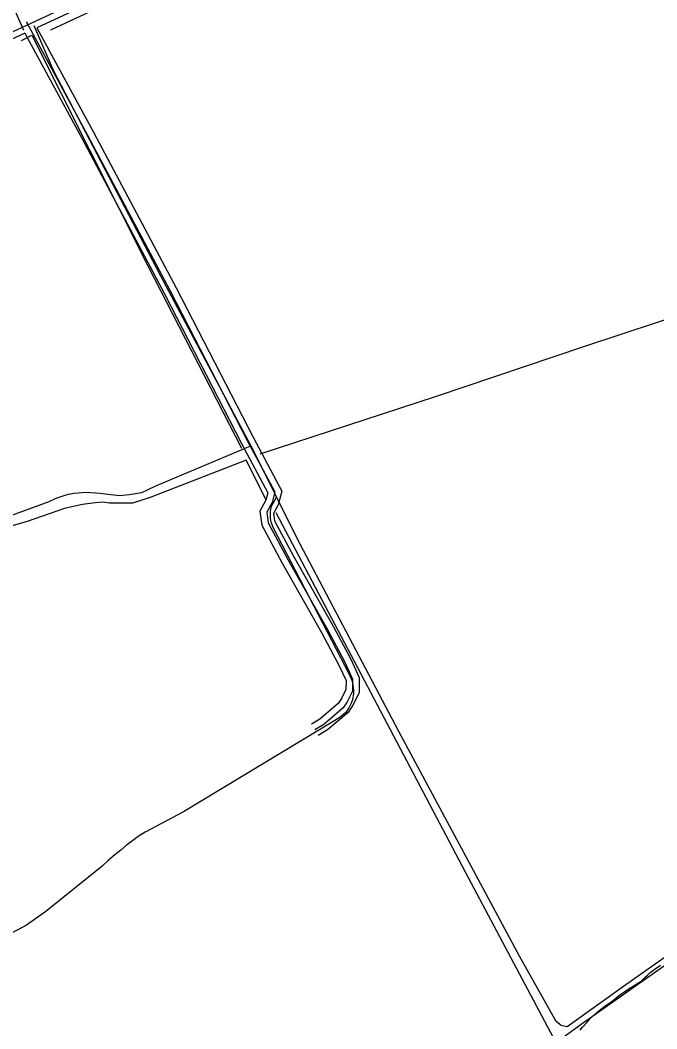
# Model space of a CAD drawing. Extents: x 3281947 to 3319794, y 715894 to 741249.
# Drawn here: x 3287816 to 3289265, y 730987 to 733283 of the extents above; entities that cross this region are included whole.
import ezdxf

# ---------------------------------------------------------------- set-up
doc = ezdxf.new("R2010")
doc.units = 0
for name, color, linetype in [('V-DTCH-CNTR', 7, 'Continuous'), ('V-ROAD-CNTR', 7, 'Continuous'), ('V-SITE-VEGE', 7, 'Continuous'), ('V-TOPO-SHOR', 7, 'Continuous')]:
    doc.layers.add(name, color=color, linetype=linetype)

msp = doc.modelspace()

# ---------------------------------------------------------------- linework, layer by layer
at = {"layer": 'V-DTCH-CNTR'}
for points in [[(3287824.4, 733259.2), (3287741.6, 733446), (3287576.3, 733730.3), (3287400.7, 734024.8), (3287225.3, 734317.7), (3287101.8, 734513.2), (3287017.1, 734630.1), (3286939, 734716), (3286895.5, 734765.3), (3286881.6, 734776.2), (3286875.2, 734781), (3286674.8, 734974.3), (3286506, 735131.3), (3286296.2, 735342.5), (3286143.4, 735492.4), (3286081.2, 735553.8)], [(3289046.9, 730995.6), (3289060.9, 730992.5), (3289194.8, 731088), (3289517.9, 731315.2), (3289717.8, 731460.6), (3289725.7, 731469.9), (3289734.2, 731482.7), (3289740.2, 731505.9), (3289741.7, 731522.8), (3289703, 731756), (3289607.9, 732297.1), (3289521.9, 732726.9), (3289434, 733216.7), (3289344.7, 733721.6), (3289306.8, 733950.3)], [(3289046.9, 730995.6), (3289036, 731004.1), (3288952.9, 731152.4), (3288677.7, 731664.1), (3288445.5, 732104.6), (3288347.8, 732302.1), (3288135.1, 732701.4), (3287892.6, 733166.3), (3287847.8, 733269.8)], [(3287782.4, 732150.9), (3287881.9, 732187.3), (3287897.8, 732194.7), (3287911.4, 732199.5), (3287925.4, 732203.7), (3287939.1, 732206.3), (3287965.5, 732208.7), (3287998, 732206), (3288022.5, 732202.9), (3288043.2, 732201.1), (3288064.2, 732203.1), (3288092.9, 732207.7), (3288124.6, 732222.5), (3288341.4, 732314.1)], [(3288399.2, 732198.1), (3288390.3, 732181), (3288387.5, 732175.9), (3288385.9, 732169.9), (3288385.3, 732163.8), (3288385.3, 732159.7), (3288385.4, 732151.4), (3288385.4, 732149.8), (3288386.1, 732143.8), (3288387, 732140.6), (3288389.6, 732133.3), (3288391.5, 732128.8), (3288566, 731792.8), (3288566.6, 731790.6), (3288570.5, 731782.3), (3288570.8, 731780.7), (3288572.4, 731774), (3288573.4, 731768.6), (3288573.7, 731767), (3288575.1, 731753.7), (3288574.8, 731750.8), (3288572.3, 731736.2), (3288570.4, 731730.1), (3288564.1, 731717.3), (3288557.4, 731707.1), (3288543.8, 731695.9), (3288187.9, 731480.6), (3288100.6, 731435), (3288084.4, 731425.1), (3288071.4, 731415.2), (3288058.4, 731404.9), (3288045, 731394), (3288031.7, 731382.8), (3288016.8, 731370.6), (3288002.9, 731357.5), (3287874.7, 731254.1), (3287830.6, 731223.3), (3287578.1, 731088.5)]]:
    msp.add_lwpolyline(points, dxfattribs=at)
at = {"layer": 'V-ROAD-CNTR'}
for points in [[(3292299.4, 735314.7), (3292254.2, 735308.7), (3292203.7, 735294), (3292155.3, 735277.1), (3291858, 735139.3), (3291518, 734974.6), (3291162.6, 734811.8), (3290941.4, 734712.9), (3290422.1, 734471.5), (3289806.1, 734186.4), (3289203.8, 733912), (3288290.6, 733484.2), (3287359.8, 733053), (3286101, 732484.9), (3286079.4, 732475.1)], [(3289290.9, 733935.2), (3289210.1, 733898.4), (3288296.9, 733470.6), (3287854.2, 733265.5)], [(3287829.5, 733279.7), (3287969.5, 733021), (3288157.5, 732666.6), (3288332.8, 732326.4), (3288395.9, 732209.1), (3288389.4, 732184.9), (3288377.4, 732162.7), (3288380.6, 732138.4), (3288425.1, 732055.5), (3288515.3, 731896.1), (3288555.2, 731821.8), (3288572.8, 731783.1), (3288572.7, 731755.6), (3288560.2, 731731.1), (3288551.6, 731717.3), (3288507.1, 731680), (3288487, 731667.9)], [(3287826.9, 733252.9), (3287366, 733039.4), (3286107.1, 732471.2), (3286079.4, 732458.7)], [(3287826.9, 733252.9), (3287956.3, 733013.9), (3288144.2, 732659.6), (3288319.6, 732319.4), (3288379.9, 732207.3), (3288375.4, 732190.5), (3288361.9, 732165.5), (3288366, 732133.7), (3288412, 732048.2), (3288502.1, 731888.8), (3288541.8, 731815.1), (3288557.8, 731779.9), (3288557.7, 731759.2), (3288547.2, 731738.5), (3288540.1, 731727.3), (3288498.4, 731692.2), (3288479.2, 731680.8)], [(3287854.2, 733265.5), (3287982.7, 733028), (3288170.8, 732673.5), (3288346.1, 732333.4), (3288412, 732211), (3288403.4, 732179.3), (3288392.9, 732159.8), (3288395.1, 732143), (3288438.3, 732062.7), (3288528.4, 731903.3), (3288568.7, 731828.5), (3288587.8, 731786.3), (3288587.7, 731752), (3288573.3, 731723.6), (3288563, 731707.3), (3288515.8, 731667.7), (3288494.7, 731655)]]:
    msp.add_lwpolyline(points, dxfattribs=at)
at = {"layer": 'V-SITE-VEGE'}
msp.add_lwpolyline([(3289090.9, 730984.3), (3289096.4, 730990.9), (3289106.6, 731002.1), (3289113.9, 731010.8), (3289127.9, 731023.6), (3289136.8, 731031.1), (3289150.3, 731041), (3289158.4, 731046.3), (3289167.3, 731053.3), (3289172.8, 731057.5), (3289180.8, 731064.1), (3289192.3, 731071.9), (3289202.4, 731078.5), (3289211.7, 731083.8), (3289222.3, 731090.8), (3289229.5, 731095.7), (3289238, 731103.6), (3289243.9, 731109.4), (3289250.3, 731115.2), (3289261.7, 731123.8), (3289274, 731132.1)], dxfattribs=at)
at = {"layer": 'V-TOPO-SHOR'}
for points in [[(3287886.1, 733260.5), (3288501.2, 733548.4), (3289302, 733931.1)], [(3287819.3, 733236.6), (3287842.5, 733248.5), (3288106.3, 732723.5), (3288319.7, 732308.7)], [(3289514.6, 732676.5), (3289100.9, 732539.7), (3288761.1, 732425.2), (3288361.6, 732295)], [(3288376.2, 732191.1), (3288330.2, 732281), (3288112.1, 732196.2), (3288072, 732183.6), (3288065.4, 732183.3), (3288033.9, 732183.5), (3288019.2, 732183.4), (3288004.4, 732185.6), (3287987.1, 732184.1), (3287958.2, 732180.2), (3287940.6, 732176.7), (3287916.9, 732171.4), (3287831.6, 732141.5), (3287738.7, 732114.8)], [(3288397.7, 732162), (3288829.7, 731343.2), (3289035.7, 730956.2)], [(3289035.7, 730956.2), (3289098.5, 731001.8), (3289492.7, 731279.3), (3289738.9, 731447.1), (3289754.2, 731462.2)]]:
    msp.add_lwpolyline(points, dxfattribs=at)

doc.saveas('drawing.dxf')
